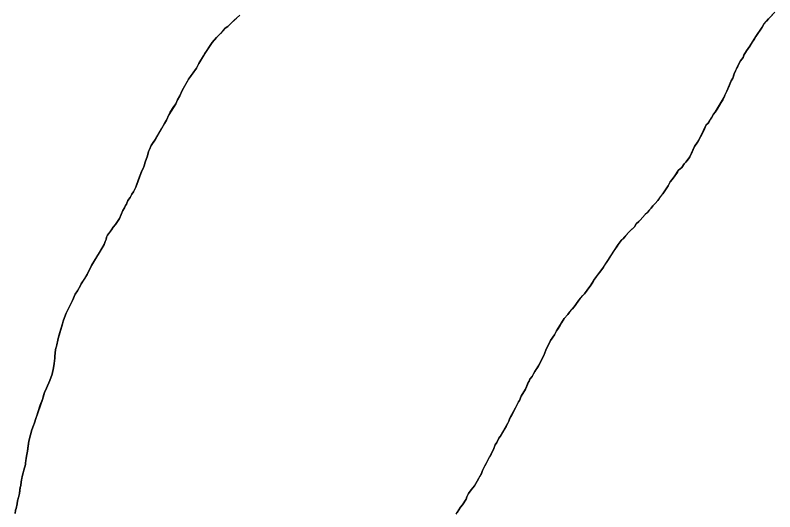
# Model space of a CAD drawing. Extents: x 3172297 to 3210190, y 958463 to 983887.
# Drawn here: x 3180327.8 to 3180769, y 965224.2 to 965512.5 of the extents above; entities that cross this region are included whole.
import ezdxf

# ---------------------------------------------------------------- set-up
doc = ezdxf.new("R2010")
doc.units = 0
doc.layers.add('V-SITE-VEGE', color=7, linetype='Continuous')
doc.layers.add('V-TOPO-SHOR', color=7, linetype='Continuous')

msp = doc.modelspace()

# ---------------------------------------------------------------- linework, layer by layer
at = {"layer": 'V-SITE-VEGE'}
for p, q in [((3180458.33, 965512.46), (3180456.26, 965510.78)), ((3180765.3, 965510.31), (3180769.04, 965514.28)), ((3180456.26, 965510.78), (3180452.52, 965507.02)), ((3180762.6, 965507.18), (3180765.3, 965510.31)), ((3180449.82, 965504.93), (3180447.12, 965501.8)), ((3180451.27, 965505.98), (3180449.82, 965504.93)), ((3180452.52, 965507.02), (3180451.27, 965505.98)), ((3180758.04, 965500.08), (3180761.77, 965505.51)), ((3180761.77, 965505.51), (3180762.6, 965507.18)), ((3180444.63, 965499.5), (3180442.13, 965496.57)), ((3180447.12, 965501.8), (3180444.63, 965499.5)), ((3180754.51, 965494.44), (3180758.04, 965500.08)), ((3180442.13, 965496.57), (3180437.99, 965490.3)), ((3180753.48, 965493.19), (3180754.51, 965494.44)), ((3180437.99, 965490.3), (3180434.46, 965484.46)), ((3180750.99, 965489.22), (3180752.65, 965491.72)), ((3180752.65, 965491.72), (3180753.48, 965493.19)), ((3180748.09, 965484.21), (3180749.12, 965485.88)), ((3180749.12, 965485.88), (3180749.95, 965486.92)), ((3180749.95, 965486.92), (3180750.58, 965487.97)), ((3180750.58, 965487.97), (3180750.99, 965489.22)), ((3180433.01, 965481.75), (3180428.45, 965475.27)), ((3180434.46, 965484.46), (3180433.01, 965481.75)), ((3180745.4, 965478.36), (3180748.09, 965484.21)), ((3180744.57, 965475.86), (3180745.4, 965478.36)), ((3180428.45, 965475.27), (3180424.72, 965468.8)), ((3180741.26, 965468.35), (3180743.74, 965474.4)), ((3180743.74, 965474.4), (3180744.57, 965475.86)), ((3180424.72, 965468.8), (3180423.48, 965465.67)), ((3180740.02, 965466.05), (3180741.26, 965468.35)), ((3180423.48, 965465.67), (3180422.03, 965463.37)), ((3180734.42, 965456.24), (3180739.6, 965464.8)), ((3180739.6, 965464.8), (3180740.02, 965466.05)), ((3180420.99, 965461.08), (3180417.05, 965454.6)), ((3180422.03, 965463.37), (3180420.99, 965461.08)), ((3180732.35, 965452.9), (3180733.38, 965454.99)), ((3180733.38, 965454.99), (3180734.42, 965456.24)), ((3180415.61, 965451.47), (3180414.57, 965449.59)), ((3180417.05, 965454.6), (3180415.61, 965451.47)), ((3180730.27, 965449.77), (3180732.35, 965452.9)), ((3180414.57, 965449.59), (3180409.18, 965440.41)), ((3180725.93, 965441.83), (3180729.24, 965448.72)), ((3180729.24, 965448.72), (3180730.27, 965449.77)), ((3180724.06, 965438.7), (3180725.93, 965441.83)), ((3180409.18, 965440.41), (3180406.69, 965436.86)), ((3180722.4, 965436.2), (3180724.06, 965438.7)), ((3180405.24, 965433.31), (3180404.62, 965430.81)), ((3180405.86, 965434.56), (3180405.24, 965433.31)), ((3180406.69, 965436.86), (3180405.86, 965434.56)), ((3180719.71, 965430.14), (3180722.4, 965436.2)), ((3180404.62, 965430.81), (3180403.18, 965427.05)), ((3180717.43, 965427.22), (3180719.71, 965430.14)), ((3180402.77, 965424.97), (3180402.15, 965423.51)), ((3180403.18, 965427.05), (3180402.77, 965424.97)), ((3180714.11, 965423.25), (3180714.94, 965424.09)), ((3180714.94, 965424.09), (3180716.39, 965426.18)), ((3180716.39, 965426.18), (3180717.43, 965427.22)), ((3180401.32, 965422.05), (3180397.81, 965412.66)), ((3180402.15, 965423.51), (3180401.32, 965422.05)), ((3180710.99, 965419.28), (3180713.06, 965422.41)), ((3180713.06, 965422.41), (3180714.11, 965423.25)), ((3180707.05, 965413.44), (3180708.29, 965415.73)), ((3180708.29, 965415.73), (3180709.33, 965416.98)), ((3180709.33, 965416.98), (3180710.99, 965419.28)), ((3180397.81, 965412.66), (3180396.56, 965409.95)), ((3180703.94, 965408.84), (3180706.22, 965412.18)), ((3180706.22, 965412.18), (3180707.05, 965413.44)), ((3180394.49, 965406.6), (3180393.25, 965404.93)), ((3180395.53, 965408.48), (3180394.49, 965406.6)), ((3180396.56, 965409.95), (3180395.53, 965408.48)), ((3180701.04, 965404.87), (3180703.94, 965408.84)), ((3180391.8, 965402.01), (3180391.18, 965400.55)), ((3180392.42, 965402.85), (3180391.8, 965402.01)), ((3180393.25, 965404.93), (3180392.42, 965402.85)), ((3180697.3, 965400.48), (3180698.13, 965401.74)), ((3180698.13, 965401.74), (3180699.58, 965403.2)), ((3180699.58, 965403.2), (3180701.04, 965404.87)), ((3180390.35, 965399.09), (3180388.28, 965394.5)), ((3180391.18, 965400.55), (3180390.35, 965399.09)), ((3180693.77, 965396.72), (3180697.3, 965400.48)), ((3180388.28, 965394.5), (3180386, 965390.95)), ((3180690.03, 965392.75), (3180690.86, 965393.38)), ((3180690.86, 965393.38), (3180693.77, 965396.72)), ((3180384.75, 965389.48), (3180383.71, 965387.81)), ((3180386, 965390.95), (3180384.75, 965389.48)), ((3180684.42, 965386.69), (3180687.54, 965389.61)), ((3180687.54, 965389.61), (3180688.58, 965391.29)), ((3180688.58, 965391.29), (3180690.03, 965392.75)), ((3180381.43, 965384.68), (3180380.81, 965383.64)), ((3180383.71, 965387.81), (3180381.43, 965384.68)), ((3180680.06, 965381.88), (3180684.42, 965386.69)), ((3180379.98, 965381.13), (3180379.37, 965379.26)), ((3180380.61, 965382.18), (3180379.98, 965381.13)), ((3180380.81, 965383.64), (3180380.61, 965382.18)), ((3180677.98, 965379.37), (3180680.06, 965381.88)), ((3180379.37, 965379.26), (3180372.11, 965367.15)), ((3180669.48, 965366.22), (3180677.98, 965379.37)), ((3180372.11, 965367.15), (3180371.7, 965366.1)), ((3180370.87, 965364.85), (3180369.63, 965361.93)), ((3180371.7, 965366.1), (3180370.87, 965364.85)), ((3180664.3, 965359.12), (3180669.48, 965366.22)), ((3180369.63, 965361.93), (3180366.1, 965356.5)), ((3180662.22, 965355.78), (3180664.3, 965359.12)), ((3180365.69, 965355.46), (3180364.03, 965352.53)), ((3180366.1, 965356.5), (3180365.69, 965355.46)), ((3180659.94, 965352.85), (3180662.22, 965355.78)), ((3180362.58, 965350.44), (3180361.13, 965346.9)), ((3180364.03, 965352.53), (3180362.58, 965350.44)), ((3180655.17, 965347), (3180657.45, 965349.72)), ((3180657.45, 965349.72), (3180658.49, 965350.76)), ((3180658.49, 965350.76), (3180659.94, 965352.85)), ((3180361.13, 965346.9), (3180357.4, 965339.38)), ((3180652.47, 965343.24), (3180655.17, 965347)), ((3180648.73, 965338.65), (3180649.77, 965340.11)), ((3180649.77, 965340.11), (3180652.47, 965343.24)), ((3180357.4, 965339.38), (3180355.54, 965334.79)), ((3180645.21, 965333.84), (3180646.66, 965336.35)), ((3180646.66, 965336.35), (3180648.73, 965338.65)), ((3180355.34, 965333.33), (3180352.66, 965324.78)), ((3180355.54, 965334.79), (3180355.34, 965333.33)), ((3180642.3, 965329.25), (3180645.21, 965333.84)), ((3180638.78, 965323.61), (3180641.06, 965326.95)), ((3180641.06, 965326.95), (3180642.3, 965329.25)), ((3180352.66, 965324.78), (3180352.05, 965321.03)), ((3180636.09, 965317.97), (3180638.78, 965323.61)), ((3180351.22, 965318.32), (3180350.81, 965314.36)), ((3180352.05, 965321.03), (3180351.22, 965318.32)), ((3180634.85, 965314.84), (3180636.09, 965317.97)), ((3180350.81, 965314.36), (3180350.82, 965313.31)), ((3180632.98, 965311.3), (3180634.85, 965314.84)), ((3180350.41, 965310.19), (3180350, 965307.69)), ((3180350.82, 965313.31), (3180350.41, 965310.19)), ((3180629.67, 965305.66), (3180632.16, 965309.42)), ((3180632.16, 965309.42), (3180632.98, 965311.3)), ((3180350, 965307.69), (3180349.18, 965304.14)), ((3180628.01, 965302.74), (3180629.67, 965305.66)), ((3180347.94, 965300.39), (3180345.87, 965296)), ((3180349.18, 965304.14), (3180347.94, 965300.39)), ((3180626.35, 965300.02), (3180626.77, 965301.07)), ((3180626.77, 965301.07), (3180628.01, 965302.74)), ((3180345.87, 965296), (3180344.84, 965293.5)), ((3180624.28, 965295.43), (3180625.73, 965299.19)), ((3180625.73, 965299.19), (3180626.35, 965300.02)), ((3180344.84, 965293.5), (3180343.6, 965289.33)), ((3180621.79, 965291.26), (3180624.28, 965295.43)), ((3180343.6, 965289.33), (3180339.68, 965278.27)), ((3180619.1, 965286.04), (3180620.14, 965287.92)), ((3180620.14, 965287.92), (3180620.76, 965288.75)), ((3180620.76, 965288.75), (3180621.79, 965291.26)), ((3180615.17, 965278.52), (3180618.48, 965284.58)), ((3180618.48, 965284.58), (3180619.1, 965286.04)), ((3180339.68, 965278.27), (3180339.06, 965275.77)), ((3180614.54, 965276.85), (3180615.17, 965278.52)), ((3180339.06, 965275.77), (3180337.41, 965271.8)), ((3180609.57, 965267.88), (3180613.92, 965275.6)), ((3180613.92, 965275.6), (3180614.54, 965276.85)), ((3180337.41, 965271.8), (3180336.58, 965268.88)), ((3180335.76, 965265.13), (3180334.95, 965259.29)), ((3180336.58, 965268.88), (3180335.76, 965265.13)), ((3180607.5, 965264.33), (3180608.74, 965266.83)), ((3180608.74, 965266.83), (3180609.57, 965267.88)), ((3180605.64, 965260.36), (3180606.67, 965263.07)), ((3180606.67, 965263.07), (3180607.5, 965264.33)), ((3180334.33, 965256.37), (3180333.72, 965252.62)), ((3180334.95, 965259.29), (3180334.33, 965256.37)), ((3180599.21, 965248.05), (3180605.64, 965260.36)), ((3180333.72, 965252.62), (3180333.72, 965251.58)), ((3180332.69, 965248.24), (3180332.48, 965246.78)), ((3180333.72, 965251.58), (3180332.69, 965248.24)), ((3180598.6, 965246.38), (3180599.21, 965248.05)), ((3180331.87, 965244.7), (3180331.25, 965241.57)), ((3180332.48, 965246.78), (3180331.87, 965244.7)), ((3180594.66, 965239.28), (3180598.6, 965246.38)), ((3180331.05, 965239.48), (3180330.64, 965238.23)), ((3180331.25, 965241.57), (3180331.05, 965239.48)), ((3180592.58, 965236.98), (3180594.66, 965239.28)), ((3180330.23, 965234.69), (3180329.2, 965230.52)), ((3180330.64, 965238.23), (3180330.23, 965234.69)), ((3180590.1, 965232.81), (3180591.13, 965234.69)), ((3180591.13, 965234.69), (3180592.58, 965236.98)), ((3180329.2, 965230.52), (3180329, 965228.85)), ((3180587.61, 965228.21), (3180589.68, 965231.55)), ((3180589.68, 965231.55), (3180590.1, 965232.81)), ((3180328.38, 965226.14), (3180327.97, 965225.09)), ((3180329, 965228.85), (3180328.38, 965226.14)), ((3180583.88, 965222.78), (3180585.53, 965225.29)), ((3180585.53, 965225.29), (3180586.36, 965226.75)), ((3180586.36, 965226.75), (3180587.61, 965228.21)), ((3180327.97, 965225.09), (3180327.77, 965223.22))]:
    msp.add_line(p, q, dxfattribs=at)
at = {"layer": 'V-TOPO-SHOR'}
for points in [[(3180368.18, 965359.63), (3180369.63, 965361.93), (3180370.04, 965362.97), (3180370.87, 965364.85), (3180371.7, 965366.1), (3180372.11, 965367.15), (3180376.67, 965374.66), (3180379.37, 965379.26), (3180379.98, 965381.13), (3180380.61, 965382.18), (3180380.81, 965383.64), (3180381.43, 965384.68), (3180382.89, 965386.77), (3180383.71, 965387.81), (3180384.75, 965389.48), (3180386, 965390.95), (3180388.28, 965394.5), (3180389.31, 965396.79), (3180390.35, 965399.09), (3180391.18, 965400.55), (3180391.8, 965402.01), (3180392.42, 965402.85), (3180393.25, 965404.93), (3180394.49, 965406.6), (3180395.53, 965408.48), (3180396.56, 965409.95), (3180396.98, 965410.99), (3180397.81, 965412.66), (3180399.46, 965417.04), (3180401.32, 965422.05), (3180402.15, 965423.51), (3180402.77, 965424.97), (3180403.18, 965427.05), (3180404.62, 965430.81), (3180405.24, 965433.31), (3180405.86, 965434.56), (3180406.69, 965436.86), (3180407.94, 965438.53), (3180409.18, 965440.41), (3180412.7, 965446.46), (3180414.57, 965449.59), (3180415.6, 965451.47), (3180417.05, 965454.6), (3180417.88, 965456.07), (3180419.54, 965458.78), (3180420.99, 965461.08), (3180422.03, 965463.37), (3180423.48, 965465.67), (3180424.72, 965468.8), (3180427.83, 965474.23), (3180428.45, 965475.27), (3180429.69, 965476.94), (3180431.15, 965479.03), (3180433.01, 965481.75), (3180434.46, 965484.46), (3180437.16, 965488.84), (3180437.99, 965490.3), (3180438.82, 965491.56), (3180440.68, 965494.27), (3180442.13, 965496.57), (3180444.63, 965499.5), (3180447.12, 965501.8), (3180448.16, 965503.05), (3180449.82, 965504.93), (3180451.27, 965505.98), (3180452.52, 965507.02), (3180455.43, 965509.95), (3180456.26, 965510.78), (3180458.34, 965512.46)], [(3180769.04, 965514.28), (3180766.55, 965511.57), (3180765.3, 965510.31), (3180764.26, 965509.06), (3180762.6, 965507.18), (3180761.77, 965505.51)], [(3180761.77, 965505.51), (3180758.04, 965500.08), (3180757, 965498.41), (3180755.96, 965496.73), (3180754.52, 965494.44), (3180753.48, 965493.19), (3180752.65, 965491.72), (3180750.99, 965489.22), (3180750.58, 965487.97), (3180749.95, 965486.92), (3180749.12, 965485.88), (3180748.09, 965484.21), (3180747.47, 965482.96), (3180747.05, 965481.91), (3180745.4, 965478.36), (3180744.98, 965477.11), (3180744.57, 965475.86), (3180743.74, 965474.4), (3180743.33, 965473.36), (3180742.5, 965471.48), (3180741.26, 965468.35), (3180740.02, 965466.05), (3180739.6, 965464.8), (3180738.78, 965463.34), (3180737.74, 965461.67), (3180735.46, 965457.91), (3180734.42, 965456.24), (3180733.38, 965454.99), (3180732.35, 965452.9), (3180731.73, 965452.06), (3180730.9, 965450.81), (3180730.27, 965449.77), (3180729.86, 965449.35), (3180729.24, 965448.72), (3180727.58, 965445.18), (3180726.75, 965443.5), (3180725.93, 965441.83), (3180724.68, 965439.75), (3180724.06, 965438.7), (3180722.4, 965436.2), (3180720.33, 965431.4), (3180719.71, 965430.14), (3180718.88, 965429.1), (3180717.43, 965427.22), (3180716.39, 965426.18), (3180714.94, 965424.09), (3180714.11, 965423.25), (3180713.06, 965422.41), (3180712.45, 965421.37), (3180710.99, 965419.28), (3180709.33, 965416.98), (3180708.29, 965415.73), (3180707.05, 965413.44), (3180706.22, 965412.18), (3180703.94, 965408.84), (3180702.49, 965406.96), (3180701.66, 965405.71), (3180701.04, 965404.87), (3180699.58, 965403.2), (3180698.13, 965401.74), (3180697.3, 965400.48), (3180696.26, 965399.44), (3180694.81, 965397.77), (3180693.77, 965396.72), (3180690.86, 965393.38), (3180690.03, 965392.75), (3180688.58, 965391.29), (3180687.54, 965389.61), (3180685.46, 965387.73), (3180684.42, 965386.69), (3180682.55, 965384.6), (3180680.89, 965382.72), (3180680.06, 965381.88), (3180679.02, 965380.63), (3180677.98, 965379.37), (3180677.37, 965378.33), (3180676.53, 965377.08), (3180675.5, 965375.61), (3180671.76, 965369.77), (3180670.1, 965367.26), (3180669.48, 965366.22), (3180668.03, 965364.13), (3180666.37, 965362.04), (3180665.33, 965360.58), (3180664.3, 965359.12), (3180663.26, 965357.45), (3180662.22, 965355.78), (3180659.94, 965352.85), (3180658.49, 965350.76), (3180657.45, 965349.72), (3180656, 965348.05), (3180655.17, 965347), (3180654.75, 965346.38), (3180652.47, 965343.24), (3180651.43, 965341.99), (3180649.77, 965340.11), (3180648.73, 965338.65), (3180646.66, 965336.35), (3180645.21, 965333.84), (3180644.17, 965332.17), (3180643.13, 965330.5)], [(3180327.77, 965223.22), (3180327.97, 965225.09), (3180328.38, 965226.14), (3180329, 965228.85), (3180329.2, 965230.52), (3180329.82, 965233.02), (3180330.23, 965234.69), (3180330.43, 965236.98), (3180330.64, 965238.23), (3180331.05, 965239.48), (3180331.25, 965241.57), (3180331.66, 965243.45), (3180331.87, 965244.7), (3180332.48, 965246.78), (3180332.69, 965248.24), (3180333.1, 965249.7), (3180333.72, 965251.58), (3180333.72, 965252.62), (3180333.92, 965253.66), (3180334.33, 965256.37), (3180334.95, 965259.29), (3180335.15, 965261.17), (3180335.35, 965262.42), (3180335.56, 965263.88), (3180335.76, 965265.13), (3180336.58, 965268.88), (3180337.41, 965271.8), (3180338.44, 965274.31), (3180339.06, 965275.77), (3180339.68, 965278.27), (3180340.09, 965279.31), (3180342.36, 965285.99), (3180343.6, 965289.33), (3180344.22, 965291.62), (3180344.84, 965293.5), (3180345.87, 965296), (3180347.94, 965300.39), (3180349.18, 965304.14), (3180350, 965307.69), (3180350.41, 965310.19), (3180350.82, 965313.31), (3180350.81, 965314.36), (3180351.22, 965318.32), (3180351.63, 965319.57), (3180352.05, 965321.03), (3180352.45, 965323.74), (3180352.66, 965324.78), (3180353.07, 965326.24), (3180354.31, 965330.2), (3180355.34, 965333.33), (3180355.54, 965334.79), (3180356.37, 965336.88), (3180357.4, 965339.38), (3180359.68, 965343.98), (3180361.13, 965346.9), (3180362.58, 965350.44), (3180364.03, 965352.53), (3180365.69, 965355.46), (3180366.1, 965356.5), (3180368.18, 965359.63)], [(3180643.13, 965330.5), (3180642.3, 965329.25), (3180641.06, 965326.95), (3180638.78, 965323.61), (3180637.54, 965321.1), (3180636.09, 965317.97), (3180634.85, 965314.84), (3180632.98, 965311.3), (3180632.16, 965309.42), (3180631.33, 965308.17), (3180630.29, 965306.49), (3180629.67, 965305.66), (3180628.84, 965304.2), (3180628.01, 965302.74), (3180626.76, 965301.07), (3180626.35, 965300.02), (3180625.73, 965299.19), (3180625.31, 965298.14), (3180624.28, 965295.43), (3180621.79, 965291.26), (3180620.76, 965288.75), (3180620.14, 965287.92), (3180619.1, 965286.04), (3180618.48, 965284.58), (3180616.2, 965280.4), (3180615.17, 965278.52), (3180614.54, 965276.85), (3180613.92, 965275.6), (3180612.89, 965273.72), (3180611.64, 965271.64), (3180609.57, 965267.88), (3180608.74, 965266.83), (3180608.12, 965265.58), (3180607.5, 965264.33), (3180606.67, 965263.07), (3180606.26, 965262.03), (3180605.64, 965260.36), (3180604.81, 965258.69), (3180604.19, 965257.65), (3180603.36, 965255.98), (3180602.32, 965254.1), (3180600.67, 965250.76), (3180599.21, 965248.05), (3180598.6, 965246.38), (3180597.77, 965244.92), (3180596.11, 965241.99), (3180594.66, 965239.28), (3180592.58, 965236.98), (3180591.13, 965234.69), (3180590.1, 965232.81), (3180589.68, 965231.55), (3180587.61, 965228.21), (3180586.36, 965226.75), (3180585.53, 965225.29), (3180584.5, 965223.83)]]:
    msp.add_lwpolyline(points, dxfattribs=at)

doc.saveas('drawing.dxf')
